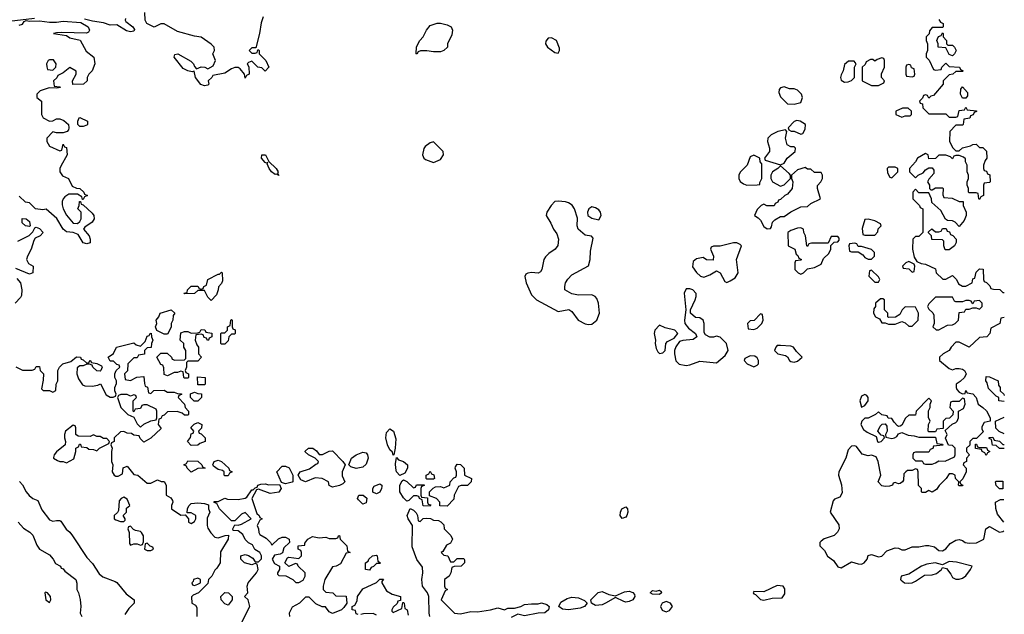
# Model space of a CAD drawing. Header units: inches. Extents: x 2380249 to 2585472, y 382747 to 546448.
# Tile 323 of 626: x 2561632 to 2567478, y 401064 to 404593. Entities that reach past the tile are written whole.
import ezdxf

# ---------------------------------------------------------------- set-up
doc = ezdxf.new("R2010")
doc.units = ezdxf.units.IN
doc.header["$MEASUREMENT"] = 0
doc.layers.add('C5460', color=7, linetype='Continuous')

msp = doc.modelspace()

# ---------------------------------------------------------------- linework, layer by layer
at = {"layer": 'C5460', "color": 4}
for points, elevation in [([(2563078, 404610), (2563065.4, 404574.6), (2563056, 404510), (2563034, 404426), (2563010, 404426), (2562994, 404410), (2563010, 404394), (2563030, 404394), (2563042, 404398), (2563046, 404414), (2563050, 404414), (2563054, 404410), (2563054, 404390), (2563094, 404350), (2563112, 404310), (2563090, 404288), (2563070, 404306), (2563046, 404310), (2563010, 404346), (2562990, 404338), (2562982, 404330), (2562992, 404312), (2562994, 404270), (2562978, 404262), (2562970, 404246), (2562966, 404270), (2562940.4, 404300.4), (2562930, 404308), (2562910, 404308.7), (2562890, 404302), (2562850, 404275.3), (2562778, 404262), (2562774, 404250), (2562752, 404230), (2562756, 404210), (2562750, 404204), (2562730, 404199.5), (2562707.6, 404207.6), (2562675.1, 404250), (2562668, 404288), (2562656, 404284), (2562630.5, 404289.5), (2562603.8, 404303.8), (2562549.4, 404370), (2562554, 404386), (2562570.5, 404390.5), (2562647.5, 404347.5), (2562664.7, 404330), (2562670, 404314), (2562682, 404302), (2562710, 404312), (2562731.6, 404311.6), (2562750, 404302), (2562780.4, 404319.6), (2562795.3, 404350), (2562778, 404390), (2562788, 404410), (2562786, 404430), (2562768.4, 404448.4), (2562710, 404489), (2562670, 404494), (2562570, 404522), (2562490, 404568), (2562470, 404568), (2562430, 404548.7), (2562410, 404558), (2562388, 404570), (2562378, 404590), (2562374.6, 404634.6)], 32), ([(2561719.8, 404600.2), (2561570, 404582.4)], 32), ([(2561630, 404559.3), (2561650, 404566.4), (2561659, 404581), (2561670, 404587.3), (2561690, 404583.8), (2561750, 404586.4), (2561810, 404578.4), (2561850, 404578.4), (2561890, 404584.9), (2561996.1, 404576.1), (2562039.1, 404550), (2562047.3, 404530), (2562040.7, 404519.3), (2562028, 404512), (2561883, 404517), (2561850, 404515.3), (2561834, 404510), (2561910, 404498), (2561930, 404484.7), (2561990.6, 404470.6), (2562026.8, 404406.8), (2562072, 404370), (2562078, 404330), (2562062, 404290), (2562042, 404270), (2562032, 404250), (2562032, 404230), (2562010.9, 404209.1), (2561947.3, 404207.3), (2561946, 404230), (2561968, 404270), (2561967.3, 404287.3), (2561930, 404308), (2561890, 404278), (2561858, 404262), (2561852.7, 404247.3), (2561834, 404230), (2561838, 404198), (2561870, 404194), (2561874, 404190), (2561850, 404186), (2561807.3, 404187.3), (2561754, 404170), (2561734, 404150), (2561734, 404130), (2561762, 404110), (2561762, 404030), (2561772, 404010), (2561810, 403991.3), (2561830, 403992), (2561850, 404004.7), (2561870, 404004.7), (2561895.3, 403995.3), (2561922, 403970), (2561924.7, 403950), (2561922, 403938), (2561914, 403930), (2561890, 403922), (2561850, 403922), (2561830, 403928), (2561794, 403890), (2561794, 403870), (2561810, 403842), (2561870, 403814), (2561882, 403818), (2561890, 403854), (2561898, 403838), (2561910, 403834), (2561914, 403790), (2561876.9, 403723.1), (2561871.3, 403710), (2561871.3, 403690), (2561886.8, 403666.8), (2561922, 403650), (2561944.7, 403604.7), (2561970, 403592), (2561990, 403591.3), (2562014, 403570), (2562018, 403558), (2562034, 403550), (2562018, 403542), (2562010, 403526), (2562006, 403526), (2562002, 403542), (2561976.4, 403556.4), (2561923.6, 403556.4), (2561899.6, 403540.4), (2561891.2, 403528.9), (2561885.4, 403514.6), (2561885.4, 403494.6), (2561890.8, 403470), (2561910, 403432), (2561950, 403384.7), (2561976.4, 403383.6), (2561990, 403394), (2561998, 403410), (2561998, 403450), (2561978, 403470), (2561986, 403490), (2561987.3, 403512.7), (2561994, 403514), (2561998, 403498), (2562010, 403494), (2562063.6, 403443.6), (2562072, 403430), (2562074, 403410), (2562062, 403390), (2562019.6, 403360.4), (2562012, 403350), (2562044.7, 403310), (2562051.3, 403290), (2562051, 403269), (2562030, 403262), (2562010, 403268.7), (2561978.6, 403318.6), (2561950, 403329.2), (2561910, 403334), (2561890, 403349), (2561852.9, 403412.9), (2561790, 403468), (2561770, 403464), (2561726, 403470), (2561690, 403506), (2561666, 403510), (2561630, 403546)], 32), ([(2562261, 404599), (2562258, 404590), (2562262.8, 404582.8), (2562304.7, 404550), (2562314, 404534), (2562310, 404525.2), (2562290, 404520.9), (2562266.2, 404526.2), (2562210, 404562.7), (2562170, 404559.6), (2562130, 404573.6), (2562063.8, 404583.8), (2562016.6, 404596.6)], 32), ([(2567090, 404594), (2567098, 404578), (2567114, 404570), (2567114, 404550), (2567110, 404546), (2567050, 404546), (2567032.7, 404527.3), (2567031.6, 404508.4), (2567014, 404490), (2567014, 404470), (2567022, 404450), (2567022, 404410), (2567014, 404390), (2567014, 404370), (2567031.6, 404351.6), (2567058, 404298), (2567070, 404294), (2567102, 404298), (2567106, 404310), (2567130, 404334), (2567150, 404314), (2567211.6, 404311.6), (2567218, 404298), (2567234, 404290), (2567230, 404286), (2567190, 404286), (2567171.6, 404268.4), (2567150, 404266), (2567114, 404230), (2567114, 404210), (2567056.9, 404143.1), (2567042, 404138), (2567030, 404126), (2567022, 404142), (2567010, 404146), (2566998, 404142), (2566992.7, 404127.3), (2566974, 404110), (2566978, 404098), (2566992.7, 404092.7), (2566994, 404070), (2567030, 404034), (2567130, 404034), (2567150, 404014), (2567190, 404014), (2567202, 404018), (2567210, 404054), (2567242, 404058), (2567250, 404074), (2567258, 404058), (2567312.7, 404052.7), (2567312.7, 404047.3), (2567298, 404042), (2567292.7, 404027.3), (2567278, 404022), (2567272.7, 404007.3), (2567238, 404002), (2567234, 403970), (2567230, 403966), (2567190, 403966), (2567154, 403930), (2567152, 403870), (2567171.6, 403831.6), (2567190, 403814), (2567210, 403814), (2567230, 403832), (2567276.4, 403843.6), (2567290, 403852), (2567310, 403854), (2567330, 403834), (2567350, 403834), (2567372.7, 403812.7), (2567374, 403770), (2567363.6, 403756.4), (2567354, 403730), (2567354, 403710), (2567358, 403698), (2567372.7, 403692.7), (2567378, 403678), (2567392.7, 403672.7), (2567394, 403630), (2567390, 403626), (2567358, 403622), (2567354, 403610), (2567354, 403550), (2567338, 403542), (2567330, 403526), (2567326, 403530), (2567322, 403562), (2567310, 403566), (2567270, 403566), (2567266, 403570), (2567266, 403590), (2567258, 403610), (2567258, 403630), (2567266, 403650), (2567266, 403670), (2567258, 403690), (2567258, 403730), (2567248, 403750), (2567247.3, 403767.3), (2567236.4, 403776.4), (2567210, 403786), (2567190, 403786), (2567178, 403782), (2567170, 403766), (2567158, 403778), (2567130, 403788), (2567090, 403788), (2567070, 403768), (2567030, 403766), (2567026, 403790), (2567010, 403798), (2566962, 403770), (2566951.2, 403748.9), (2566914, 403710), (2566914, 403690), (2566950, 403654), (2566966, 403670), (2566995.3, 403684.7), (2567010, 403702), (2567030, 403714), (2567050, 403714), (2567059.6, 403699.6), (2567059.6, 403680.4), (2567030, 403646), (2567022, 403630), (2567034, 403610), (2567034, 403590), (2567042, 403582), (2567050, 403582), (2567070, 403594), (2567110, 403594), (2567114, 403590), (2567112.7, 403552.7), (2567118, 403538), (2567167.3, 403532.7), (2567210, 403514), (2567232.7, 403512.7), (2567234, 403490), (2567252, 403450), (2567252, 403430), (2567239.8, 403400.2), (2567210, 403366), (2567186, 403390), (2567170, 403398), (2567140.4, 403400.4), (2567128.4, 403408.4), (2567100.4, 403460.4), (2567047.3, 403507.3), (2567046, 403530), (2567030, 403566), (2566970, 403566), (2566950, 403586), (2566934, 403570), (2566934, 403530), (2566974, 403490), (2566978, 403478), (2566994, 403470), (2566994, 403330), (2566970, 403306), (2566950, 403306), (2566934, 403290), (2566932, 403230), (2566943.6, 403183.6), (2566958, 403158), (2566984.7, 403144.7), (2567010, 403142), (2567070, 403114), (2567074, 403090), (2567112.7, 403052.7), (2567130, 403052), (2567170, 403074), (2567194, 403050), (2567205.4, 403025.4), (2567230, 403012), (2567250, 403012), (2567286, 403030), (2567290, 403054), (2567302, 403058), (2567310, 403094), (2567330, 403114), (2567352.7, 403112.7), (2567354, 403050), (2567358, 403038), (2567372.7, 403032.7), (2567392.7, 403012.7), (2567398, 402998), (2567412.7, 402992.7), (2567451.6, 402991.6), (2567470, 402974), (2567477.8, 402973.5)], 36), ([(2561622, 403278), (2561688.4, 403311.6), (2561710, 403334), (2561722, 403358), (2561730, 403362), (2561750, 403354), (2561771.2, 403328.9), (2561754, 403310), (2561724.7, 403295.3), (2561716.9, 403283.1), (2561701, 403230), (2561678, 403190), (2561672, 403170), (2561685.4, 403145.4), (2561712, 403130), (2561710.7, 403089.3), (2561690, 403082), (2561610, 403115.3)], 32), ([(2561616, 403056), (2561638, 403030), (2561644.7, 402990), (2561643.6, 402956.4), (2561636.9, 402943.1), (2561604.7, 402910)], 32), ([(2567477.5, 402824.4), (2567458, 402822), (2567452, 402790), (2567398, 402762), (2567392, 402730), (2567374, 402710), (2567330, 402706), (2567270, 402648.7), (2567210, 402678), (2567190, 402678), (2567162, 402650), (2567151.2, 402628.9), (2567114, 402610), (2567094, 402590), (2567094, 402570), (2567150, 402522), (2567170, 402514), (2567190, 402522), (2567210, 402522), (2567230, 402518), (2567242, 402510), (2567251.3, 402490), (2567242, 402470), (2567215.3, 402444.7), (2567192, 402430), (2567191.3, 402410), (2567196.9, 402396.9), (2567210, 402382), (2567230, 402372), (2567246, 402374), (2567250, 402392), (2567258, 402378), (2567290, 402372), (2567310.7, 402350.7), (2567322, 402310), (2567351.2, 402291.1), (2567371.2, 402271.1), (2567394, 402230), (2567394, 402210), (2567358, 402202), (2567343.6, 402176.4), (2567343.6, 402163.6), (2567352.7, 402147.3), (2567312.7, 402107.3), (2567290, 402106), (2567274, 402090), (2567272.7, 402067.3), (2567254, 402050), (2567254, 402030), (2567272, 402010), (2567254, 401990), (2567254, 401970), (2567238, 401962), (2567234, 401950), (2567251.6, 401931.6), (2567252, 401910), (2567231.6, 401868.4), (2567214, 401850), (2567218, 401838), (2567232, 401830), (2567230, 401826), (2567210, 401826), (2567206, 401830), (2567208, 401850), (2567188, 401870), (2567186, 401890), (2567170, 401898), (2567150, 401898), (2567132, 401870), (2567091.6, 401828.4), (2567075.3, 401804.7), (2567050, 401788.7), (2567030, 401798), (2567010, 401786), (2566990, 401786), (2566986, 401790), (2566986, 401810), (2566968.8, 401828.9), (2566966, 401910), (2566962, 401922), (2566950, 401926), (2566930, 401918), (2566903.6, 401916.4), (2566894, 401910), (2566882, 401898), (2566879.6, 401860.4), (2566874, 401850), (2566859.6, 401840.4), (2566850, 401838), (2566830, 401846), (2566818, 401842), (2566814, 401830), (2566796.9, 401823.1), (2566770, 401821.2), (2566750, 401826), (2566728.7, 401850), (2566744, 401890), (2566729.2, 401970), (2566717.2, 401997.2), (2566690, 402008.7), (2566670, 402004), (2566633.6, 402013.6), (2566600.4, 402060.4), (2566590, 402064), (2566570, 402060.9), (2566550, 402039), (2566536.3, 401990), (2566495.5, 401910), (2566493.4, 401890), (2566512.1, 401832.1), (2566515.6, 401784.4), (2566502, 401758), (2566470, 401746), (2566462.3, 401737.7), (2566444.9, 401670), (2566494.9, 401594.9), (2566497.3, 401570), (2566488.2, 401551.8), (2566468.3, 401531.7), (2566408.8, 401511.1), (2566390, 401498), (2566383, 401490), (2566383, 401470), (2566410, 401442.8), (2566427.8, 401407.8), (2566463.6, 401383.6), (2566490, 401345.3), (2566510, 401338.5), (2566570, 401375.2), (2566610, 401362.8), (2566630, 401361.3), (2566646, 401370), (2566663.7, 401390), (2566670, 401412), (2566690, 401418), (2566730, 401405.5), (2566750, 401407.7), (2566780.5, 401439.5), (2566830, 401458.8), (2566850, 401456), (2566870, 401446.8), (2566890, 401446), (2566930, 401463), (2566970, 401463), (2567010, 401472.7), (2567030, 401472.7), (2567063.4, 401463.4), (2567090, 401442.8), (2567110, 401441), (2567130, 401451.3), (2567156.6, 401483.4), (2567190, 401504), (2567210, 401506.8), (2567230, 401501), (2567244.7, 401490), (2567270, 401485.5), (2567311.9, 401488.1), (2567355.3, 401510), (2567368, 401570), (2567390, 401584.7), (2567450, 401552), (2567470, 401554), (2567475.3, 401559.3)], 36), ([(2561610, 402532), (2561650, 402512), (2561707.3, 402512.7), (2561722, 402518), (2561730, 402534), (2561750, 402534), (2561754, 402510), (2561774, 402490), (2561772.7, 402452.7), (2561762, 402402), (2561772.7, 402392.7), (2561810, 402392), (2561830, 402382), (2561847.3, 402392.7), (2561848, 402430), (2561858, 402450), (2561858, 402510), (2561868.8, 402531.1), (2561888, 402550), (2561936.4, 402563.6), (2561970, 402591.3), (2561994, 402590), (2561998, 402578), (2562010, 402574), (2562030, 402554), (2562042, 402558), (2562050, 402571.3), (2562058, 402558), (2562090, 402552), (2562118, 402538), (2562122, 402530), (2562114, 402510), (2562110, 402506), (2562090, 402508), (2562066, 402530), (2562062, 402542), (2562047.3, 402547.3), (2562030, 402548), (2562010, 402538), (2561990, 402538), (2561972.7, 402527.3), (2561971.3, 402490), (2561981, 402461), (2562005.4, 402425.4), (2562019.6, 402419.6), (2562063.1, 402416.9), (2562096.4, 402423.6), (2562111.6, 402431.6), (2562145.4, 402365.4), (2562170, 402352), (2562187.3, 402352.7), (2562202, 402358), (2562206, 402370), (2562198, 402390), (2562198, 402410), (2562207.3, 402432.7), (2562208, 402450), (2562198, 402470), (2562198, 402490), (2562206, 402510), (2562226, 402530), (2562222, 402542), (2562210, 402546), (2562190, 402566), (2562170, 402566), (2562158, 402590), (2562188.4, 402611.6), (2562208, 402650), (2562310, 402674), (2562323.6, 402663.6), (2562350, 402654), (2562376.4, 402683.6), (2562390, 402714), (2562402, 402718), (2562406, 402730), (2562412.7, 402732.7), (2562414, 402710), (2562422, 402690), (2562414, 402670), (2562412.7, 402647.3), (2562390, 402646), (2562374, 402630), (2562372.7, 402607.3), (2562338, 402602), (2562330, 402586), (2562310, 402586), (2562274, 402550), (2562271.6, 402508.4), (2562254, 402490), (2562258, 402458), (2562290, 402452), (2562328.4, 402471.6), (2562370, 402474), (2562372.7, 402432.7), (2562378, 402418), (2562391.6, 402411.6), (2562398, 402378), (2562410, 402374), (2562428.4, 402391.6), (2562490, 402394), (2562510, 402382), (2562550, 402382), (2562570, 402374), (2562592.7, 402372.7), (2562592.7, 402367.3), (2562578, 402362), (2562574, 402350), (2562611.6, 402311.6), (2562614, 402290), (2562634, 402270), (2562634, 402250), (2562630, 402246), (2562610, 402246), (2562596.4, 402256.4), (2562567.3, 402267.3), (2562510, 402266), (2562490, 402246), (2562478, 402242), (2562470, 402226), (2562458, 402222), (2562454, 402190), (2562472.7, 402167.3), (2562411.2, 402108.9), (2562370, 402086), (2562347.3, 402107.3), (2562342, 402122), (2562310, 402126), (2562296.4, 402136.4), (2562270, 402138), (2562250, 402148), (2562230, 402146), (2562194, 402110), (2562194, 402090), (2562178, 402082), (2562174, 402070), (2562182, 402050), (2562178, 402030), (2562178, 401970), (2562184.7, 401950), (2562182, 401910), (2562194, 401890), (2562203.6, 401883.6), (2562216.4, 401883.6), (2562242, 401898), (2562247.3, 401932.7), (2562270, 401942), (2562310, 401894), (2562334, 401890), (2562390, 401842), (2562410, 401842), (2562450, 401862), (2562472.7, 401852.7), (2562490, 401852), (2562502, 401830), (2562502, 401770), (2562530, 401754), (2562539.6, 401739.6), (2562542, 401730), (2562534, 401710), (2562534, 401690), (2562590, 401652), (2562614, 401654), (2562634, 401630), (2562634, 401610), (2562650, 401602), (2562670, 401614), (2562678, 401630), (2562678, 401650), (2562650, 401666), (2562626, 401666), (2562628.4, 401691.6), (2562638, 401710), (2562650, 401722), (2562690, 401724.7), (2562730, 401722), (2562752.7, 401712.7), (2562754, 401690), (2562762, 401670), (2562745.4, 401634.6), (2562746, 401590), (2562750, 401574), (2562766.4, 401546.4), (2562790, 401522), (2562810, 401518), (2562852, 401532), (2562872.7, 401532.7), (2562870.7, 401509.3), (2562825.4, 401434.6), (2562822, 401370), (2562803.6, 401336.4), (2562790, 401326), (2562774, 401290), (2562754, 401270), (2562750, 401246), (2562694, 401190), (2562662, 401178), (2562652.7, 401167.3), (2562654, 401130), (2562676.9, 401116.9), (2562684.7, 401104.7), (2562684.7, 401050)], 32), ([(2567476.7, 402327.2), (2567446, 402330), (2567446, 402350), (2567430, 402358), (2567384.7, 402404.7), (2567376.4, 402436.4), (2567368, 402450), (2567370, 402474), (2567390, 402472), (2567442, 402450), (2567443.6, 402423.6), (2567454, 402410), (2567454, 402390), (2567474, 402370), (2567476.7, 402361.8)], 36), ([(2567476.4, 402134), (2567448, 402148), (2567428, 402168), (2567426, 402210), (2567476.5, 402234.5)], 36), ([(2567476.2, 402046.7), (2567450, 402048), (2567430, 402066), (2567407.3, 402067.3), (2567402, 402102), (2567387.3, 402107.3), (2567387.3, 402112.7), (2567410, 402114), (2567418, 402098), (2567450, 402092), (2567470, 402072), (2567476.3, 402071.9)], 36), ([(2561631.2, 401851.1), (2561650, 401832), (2561670.8, 401790), (2561687.9, 401767.9), (2561710, 401751), (2561739.1, 401739.1), (2561764.1, 401684.1), (2561810, 401624.7), (2561830, 401616), (2561850, 401621), (2561870, 401621), (2561876.3, 401616.3), (2561908.1, 401568.1), (2561930.4, 401550.4), (2561946.8, 401530), (2562030, 401401), (2562064.1, 401364.1), (2562104.1, 401304.1), (2562126, 401286), (2562199.1, 401259.1), (2562210, 401251.3), (2562265.2, 401185.2), (2562312, 401150), (2562311.3, 401130), (2562281.1, 401098.9), (2562256.8, 401063.2)], 28), ([(2562930, 400974), (2562999, 401110), (2562988.8, 401148.9), (2562966, 401170), (2562986, 401190), (2562982, 401230), (2562989, 401251), (2563038, 401310), (2563048, 401330), (2563042, 401362), (2563030, 401366), (2563010, 401358), (2562966, 401370), (2562946, 401390), (2562946, 401410), (2562970, 401418), (2562991.6, 401411.6), (2563016.9, 401396.9), (2563030, 401374), (2563050, 401374), (2563067.3, 401392.7), (2563068, 401410), (2563058, 401430), (2563028.7, 401448.7), (2563015.3, 401475.3), (2562990, 401488), (2562970, 401508), (2562957.2, 401537.2), (2562930, 401558), (2562900.4, 401560.4), (2562898, 401570), (2562910, 401594), (2562930, 401592), (2562950, 401598), (2563006, 401630), (2562970, 401668), (2562950, 401658), (2562910, 401618), (2562890, 401618), (2562818, 401690), (2562802, 401722), (2562787.3, 401727.3), (2562787.3, 401732.7), (2562810, 401734), (2562850, 401752), (2562866.8, 401746.8), (2562930, 401744.7), (2562970, 401752), (2562980.4, 401759.6), (2563010, 401802), (2563018, 401802), (2563030, 401814), (2563042, 401818), (2563046, 401830), (2563063.1, 401836.9), (2563090, 401838), (2563111.6, 401831.6), (2563174, 401834), (2563184.7, 401810), (2563170.8, 401789.2), (2563120.2, 401780.2), (2563050, 401806), (2563038, 401802), (2563011.3, 401750), (2563041, 401661), (2563054, 401650), (2563058, 401638), (2563072, 401630), (2563058, 401622), (2563042, 401590), (2563051, 401571), (2563051.3, 401550), (2563058, 401538), (2563096, 401516), (2563122, 401490), (2563130, 401474), (2563168.8, 401511.1), (2563190, 401522), (2563210, 401522), (2563232, 401510), (2563234, 401490), (2563201, 401459), (2563192, 401428), (2563179.6, 401420.4), (2563144.7, 401415.3), (2563132, 401390), (2563144.7, 401364.7), (2563174, 401350), (2563174, 401330), (2563162, 401310), (2563162, 401302), (2563170, 401294), (2563211.6, 401291.6), (2563254, 401270), (2563272.7, 401252.7), (2563290, 401252), (2563314.6, 401265.4), (2563328, 401290), (2563328, 401310), (2563286, 401350), (2563282, 401362), (2563270, 401366), (2563230, 401348), (2563206, 401370), (2563222, 401398), (2563230, 401402), (2563290, 401394), (2563306, 401410), (2563306, 401430), (2563302, 401442), (2563286, 401450), (2563286, 401470), (2563326, 401474), (2563326, 401486), (2563342, 401510), (2563370, 401526), (2563410, 401518), (2563450, 401522), (2563470, 401514), (2563510, 401514), (2563522, 401518), (2563526, 401530), (2563531.2, 401531.1), (2563534, 401510), (2563574, 401470), (2563578, 401438), (2563594, 401430), (2563570, 401426), (2563536.9, 401363.1), (2563511.6, 401348.4), (2563490, 401346), (2563444.7, 401270), (2563434, 401230), (2563434, 401210), (2563450, 401194), (2563491.6, 401191.6), (2563510, 401174), (2563571.3, 401171.3), (2563574, 401130), (2563556.9, 401103.1), (2563542, 401090), (2563490, 401069), (2563470, 401078), (2563448, 401108), (2563428.7, 401108.7), (2563390, 401126), (2563350, 401166), (2563330, 401166), (2563294, 401130), (2563250, 401106), (2563232, 401070), (2563234, 401050)], 32), ([(2567475.3, 401610), (2567437.2, 401657.2), (2567428.4, 401691.6), (2567426, 401730), (2567455.3, 401744.7), (2567475.6, 401744.1)], 36), ([(2564067.8, 401050), (2564063.6, 401070), (2564061.2, 401170), (2564054, 401190), (2564023.6, 401230), (2564019.6, 401270), (2564026.6, 401310), (2564023.7, 401343.7), (2563989.5, 401389.5), (2563963, 401463), (2563965.2, 401590), (2563938, 401630), (2563932.7, 401650), (2563950, 401692), (2563970, 401682), (2563986, 401666), (2563994, 401650), (2563998, 401618), (2564010, 401614), (2564028, 401632), (2564050, 401634), (2564071.6, 401631.6), (2564090, 401622), (2564119.6, 401619.6), (2564132.7, 401612.7), (2564150, 401594), (2564152, 401570), (2564191.2, 401531.1), (2564202, 401510), (2564190, 401486), (2564165.4, 401474.6), (2564143.6, 401436.4), (2564134, 401430), (2564150, 401414), (2564174, 401410), (2564190, 401374), (2564210, 401374), (2564230, 401394), (2564270, 401394), (2564272.7, 401387.3), (2564274, 401370), (2564254, 401350), (2564212.7, 401347.3), (2564198, 401342), (2564192, 401310), (2564182, 401290), (2564154, 401270), (2564154, 401230), (2564158, 401218), (2564172, 401210), (2564158, 401202), (2564134, 401150), (2564214, 401070), (2564250, 401066.8), (2564310, 401081), (2564350, 401077.3), (2564428, 401090), (2564470, 401102), (2564510, 401090.8), (2564530, 401100.5), (2564570, 401099.1), (2564608, 401110), (2564630, 401121.6), (2564670, 401126.4), (2564710, 401126), (2564730, 401130.7), (2564761.7, 401121.7), (2564776.3, 401110), (2564770.8, 401090), (2564750, 401072.3), (2564709.6, 401069.6), (2564630, 401054.7), (2564590, 401063.7), (2564550, 401044.2)], 32), ([(2561624, 401610), (2561655.1, 401575.1), (2561691.9, 401551.8), (2561710, 401534), (2561734.2, 401474.2), (2561750, 401450.8), (2561810, 401416), (2561831.3, 401390), (2561844.7, 401364.7), (2561874, 401350), (2561878, 401338), (2561890, 401334), (2561899.6, 401319.6), (2561964.7, 401270), (2561971.2, 401248.9), (2561971.3, 401210), (2561982, 401190), (2561990.9, 401150.9), (2561996, 401110), (2561992, 401070), (2562002, 401050)], 24), ([(2563642, 401062), (2563630, 401066), (2563626, 401086), (2563606, 401090), (2563606, 401110), (2563622, 401118), (2563636.4, 401143.6), (2563638, 401170), (2563670, 401214), (2563750, 401252), (2563770, 401272), (2563792.7, 401272.7), (2563782, 401258), (2563782, 401250), (2563810, 401202), (2563843.6, 401183.6), (2563894, 401170), (2563894, 401146), (2563878, 401142), (2563872.7, 401127.3), (2563850, 401106), (2563842, 401090), (2563842, 401082), (2563850, 401074), (2563902, 401098), (2563906, 401134), (2563910, 401134), (2563914, 401130), (2563918, 401098), (2563932, 401090), (2563938, 401058)], 32), ([(2563750, 401058), (2563730, 401068), (2563672.7, 401067.3), (2563658, 401062)], 32)]:
    msp.add_lwpolyline(points, dxfattribs=dict(at, elevation=elevation))
for points, elevation in [([(2564090, 404402), (2564050, 404408.7), (2564012.7, 404407.3), (2563998, 404402), (2563990, 404388), (2563986, 404390), (2563988.4, 404431.6), (2564008, 404470), (2564028, 404490), (2564048, 404530), (2564070, 404558), (2564110, 404571.3), (2564130, 404571.3), (2564170, 404562), (2564194, 404550), (2564202, 404530), (2564196.9, 404503.1), (2564172, 404450), (2564172, 404430), (2564151, 404409), (2564130, 404402)], 32), ([(2567142, 404442), (2567170, 404442), (2567182, 404430), (2567192, 404410), (2567182, 404390), (2567170, 404378), (2567150, 404386), (2567130, 404426), (2567086, 404430), (2567086, 404450), (2567078, 404470), (2567080.4, 404479.6), (2567087.3, 404492.7), (2567102, 404498), (2567110, 404514), (2567114, 404510), (2567114, 404490), (2567134, 404470), (2567134, 404450)], 36), ([(2564790, 404485.2), (2564770, 404484), (2564755.3, 404464.7), (2564754.8, 404450), (2564766.8, 404430), (2564810, 404398), (2564830, 404394), (2564838, 404410), (2564836.4, 404423.6), (2564819, 404470)], 36), ([(2561834, 404354), (2561810, 404354), (2561802, 404350), (2561792, 404330), (2561792.7, 404312.7), (2561798, 404298), (2561830, 404294), (2561846, 404310), (2561848, 404330)], 32), ([(2566587.3, 404347.3), (2566552.7, 404347.3), (2566530, 404326), (2566522, 404290), (2566510, 404266), (2566506, 404250), (2566510, 404234), (2566530, 404222), (2566550, 404224.7), (2566570, 404232), (2566588, 404250), (2566588, 404310), (2566598, 404330)], 36), ([(2566750, 404366), (2566723.6, 404356.4), (2566710, 404346), (2566696.4, 404356.4), (2566683.6, 404356.4), (2566658, 404342), (2566652.7, 404327.3), (2566634, 404310), (2566634, 404230), (2566690, 404202), (2566730, 404202), (2566762, 404218), (2566766, 404230), (2566748, 404250), (2566748.4, 404271.6), (2566766, 404310), (2566766, 404350), (2566762, 404362)], 36), ([(2566910, 404326), (2566898, 404322), (2566894, 404310), (2566894, 404270), (2566898, 404258), (2566930, 404254), (2566942, 404258), (2566946, 404270), (2566942, 404302), (2566927.3, 404307.3), (2566922, 404322)], 36), ([(2566170, 404194), (2566150, 404188), (2566142, 404178), (2566139.6, 404159.6), (2566150, 404134), (2566190, 404094), (2566230, 404091.3), (2566270, 404102), (2566279, 404130), (2566274, 404150), (2566250, 404175.3), (2566230, 404182), (2566203.1, 404183.1)], 36), ([(2567230, 404126), (2567218, 404150), (2567220.4, 404179.6), (2567230, 404194), (2567259.6, 404159.6), (2567259.6, 404140.4), (2567250, 404126)], 36), ([(2566907.3, 404067.3), (2566872.7, 404067.3), (2566834, 404050), (2566834, 404030), (2566870, 404014), (2566890, 404022), (2566910, 404022), (2566918, 404022), (2566926, 404030), (2566926, 404050)], 36), ([(2561990, 403958), (2561978, 403970), (2561978, 403990), (2561986, 404010), (2561990, 404012), (2562034, 403990), (2562034, 403970), (2562030, 403966), (2562010, 403958)], 32), ([(2566246.4, 403993.6), (2566230, 403988), (2566194, 403950), (2566198, 403938), (2566212, 403932), (2566231.2, 403931.1), (2566270, 403914), (2566282, 403918), (2566296.4, 403943.6), (2566298, 403970), (2566266, 403990)], 36), ([(2566178, 403938), (2566134, 403930), (2566094, 403910), (2566074, 403890), (2566072, 403870), (2566084.7, 403830), (2566084.7, 403810), (2566054, 403770), (2566058, 403758), (2566150, 403732), (2566170, 403742), (2566189.2, 403770.8), (2566235.3, 403810), (2566238, 403830), (2566230, 403838), (2566210, 403838), (2566188, 403850), (2566179, 403890), (2566186, 403930)], 36), ([(2564090, 403868), (2564070, 403862), (2564039.8, 403840.2), (2564030.9, 403829.1), (2564024.7, 403790), (2564031.2, 403771.1), (2564042, 403762), (2564090, 403744.7), (2564130, 403762), (2564148, 403790), (2564146, 403810)], 36), ([(2563170, 403668), (2563156.4, 403676.4), (2563150, 403674), (2563127.3, 403690), (2563113.2, 403710), (2563102, 403738), (2563106, 403746), (2563098, 403742), (2563090, 403745.2), (2563067.3, 403770), (2563069.6, 403790.4), (2563090.8, 403790), (2563110.7, 403750.7), (2563154.8, 403710), (2563166, 403690), (2563163.6, 403683.6)], 32), ([(2565990, 403788), (2565970, 403778), (2565951.3, 403730), (2565910, 403688), (2565901, 403670), (2565901, 403650), (2565910, 403632), (2565930, 403618), (2565950, 403611.3), (2566010, 403612), (2566026, 403614), (2566026, 403626), (2566038, 403650), (2566038, 403738), (2566028, 403750), (2566026, 403770)], 36), ([(2566295.3, 403715.3), (2566250, 403702), (2566214, 403670), (2566214, 403650), (2566222, 403630), (2566218, 403590), (2566190, 403558), (2566174, 403550), (2566150, 403526), (2566138, 403522), (2566134, 403510), (2566118, 403502), (2566111.6, 403488.4), (2566068.7, 403488.7), (2566050, 403498), (2566034, 403490), (2566010, 403466), (2565994, 403430), (2566016.9, 403416.9), (2566030, 403402), (2566050, 403364.7), (2566070, 403352), (2566090, 403354), (2566096.4, 403363.6), (2566102, 403390), (2566114.6, 403405.4), (2566150, 403424.7), (2566170, 403424.7), (2566210, 403452), (2566270, 403482), (2566310, 403484.7), (2566330, 403502), (2566386, 403530), (2566368, 403590), (2566368.4, 403608.4), (2566388, 403630), (2566398, 403650), (2566398, 403670), (2566390, 403686), (2566350, 403686), (2566330, 403706), (2566310, 403706)], 36), ([(2566150, 403726), (2566134, 403710), (2566102, 403690), (2566091.3, 403670), (2566091.3, 403650), (2566102, 403630), (2566150, 403604.7), (2566170, 403612), (2566208, 403650), (2566208, 403670), (2566200.4, 403680.4)], 36), ([(2566830, 403718), (2566790, 403718), (2566782, 403710), (2566783.6, 403683.6), (2566798, 403658), (2566810, 403654), (2566846, 403690), (2566846, 403710)], 36), ([(2564830, 403516), (2564810, 403512.7), (2564786.8, 403490), (2564762, 403450), (2564758, 403430), (2564785.4, 403385.4), (2564801, 403350), (2564822, 403322), (2564831, 403291), (2564827.1, 403252.9), (2564811.3, 403230), (2564774.4, 403205.6), (2564754.4, 403185.6), (2564744.7, 403170), (2564731.3, 403110), (2564723.6, 403096.4), (2564710, 403088.7), (2564670, 403092.7), (2564650, 403089.2), (2564638, 403082), (2564630.8, 403069.2), (2564639.1, 403030), (2564670, 402958.8), (2564700.7, 402930), (2564830, 402860.5), (2564893, 402873), (2564910, 402861), (2564948.7, 402808.7), (2564990, 402788.4), (2565010, 402783.8), (2565030, 402785.5), (2565059.3, 402810), (2565075.1, 402850), (2565069.4, 402910), (2565058.4, 402938.4), (2565049.5, 402949.5), (2565030, 402959.3), (2564950, 402957.2), (2564910, 402965.2), (2564869.5, 402989.5), (2564868.7, 403010), (2564873.2, 403030), (2564886.8, 403053.2), (2564910, 403078), (2565010, 403132), (2565019.3, 403170), (2565022, 403218), (2565036.4, 403296.4), (2565027.3, 403307.3), (2564990, 403314), (2564948, 403350), (2564942, 403370), (2564944.7, 403415.3), (2564926.6, 403470), (2564911.7, 403491.7), (2564890, 403506), (2564871.7, 403511.7)], 36), ([(2565030, 403481.2), (2565011.3, 403470), (2565002.8, 403450), (2565004.7, 403430), (2565030, 403414.8), (2565070, 403404.7), (2565084, 403430), (2565081.2, 403450), (2565070, 403464), (2565050, 403476)], 36), ([(2561690, 403366), (2561666, 403370), (2561647.3, 403387.3), (2561647.3, 403412.7), (2561671.6, 403411.6), (2561690, 403394), (2561694, 403370)], 32), ([(2566670, 403408), (2566650, 403406), (2566634, 403354), (2566638, 403318), (2566650, 403314), (2566710, 403314), (2566727.3, 403332.7), (2566728.4, 403351.6), (2566746, 403370), (2566742, 403382), (2566710, 403398)], 36), ([(2566270, 403358), (2566250, 403355.3), (2566210, 403342), (2566192, 403330), (2566194, 403250), (2566234, 403230), (2566242, 403202), (2566252.7, 403192.7), (2566258, 403178), (2566274, 403170), (2566270, 403166), (2566238, 403162), (2566234, 403150), (2566234, 403110), (2566254, 403090), (2566270, 403082), (2566286, 403090), (2566310, 403114), (2566350, 403121), (2566390, 403142), (2566404.7, 403175.3), (2566435.3, 403204.7), (2566448, 403230), (2566447.3, 403252.7), (2566467.3, 403272.7), (2566490, 403274), (2566496.4, 403283.6), (2566496.4, 403296.4), (2566490, 403306), (2566450, 403306), (2566432.7, 403267.3), (2566332.7, 403267.3), (2566318, 403262), (2566310, 403246), (2566306, 403250), (2566298, 403310), (2566288, 403330), (2566286, 403350)], 36), ([(2567150, 403226), (2567127.3, 403227.3), (2567118, 403250), (2567118, 403278), (2567110, 403286), (2567047.3, 403287.3), (2567046, 403310), (2567027.3, 403327.3), (2567027.3, 403332.7), (2567048, 403352), (2567070, 403334), (2567090, 403334), (2567102, 403338), (2567110, 403354), (2567132.7, 403352.7), (2567138, 403338), (2567152.7, 403332.7), (2567158, 403318), (2567172.7, 403312.7), (2567192, 403290), (2567192, 403270), (2567182, 403250)], 36), ([(2565870, 403268.7), (2565790, 403249), (2565752, 403248), (2565738, 403242), (2565734, 403230), (2565752, 403190), (2565750, 403166), (2565710, 403168), (2565690, 403182), (2565650, 403174), (2565630, 403158), (2565626, 403126), (2565650, 403092), (2565674, 403070), (2565694.6, 403065.4), (2565730, 403078), (2565770, 403102), (2565791.2, 403091.1), (2565819.6, 403039.6), (2565830, 403032), (2565850, 403042), (2565879, 403061), (2565898, 403090), (2565888.8, 403168.9), (2565918, 403250), (2565910, 403258), (2565890, 403268)], 36), ([(2566590, 403266), (2566558, 403262), (2566554, 403250), (2566558, 403218), (2566570, 403214), (2566610, 403214), (2566636.9, 403196.9), (2566650, 403182), (2566670, 403172), (2566690, 403172), (2566708, 403190), (2566708, 403210), (2566690, 403228), (2566630, 403246), (2566610, 403246), (2566602, 403262)], 36), ([(2566690, 403106), (2566678, 403102), (2566674, 403070), (2566710, 403034), (2566730, 403034), (2566738, 403050), (2566730, 403066)], 36), ([(2566910, 403158), (2566894, 403150), (2566874, 403130), (2566878, 403118), (2566910, 403114), (2566930, 403094), (2566942, 403098), (2566946, 403130), (2566942, 403142)], 36), ([(2562770, 402926), (2562750, 402946), (2562730, 402986), (2562690, 402986), (2562670, 402968), (2562610, 402966), (2562606, 402970), (2562626, 402974), (2562628, 402990), (2562650, 403011.3), (2562690, 403012), (2562698, 402998), (2562710, 402994), (2562722, 402998), (2562726, 403010), (2562742, 403018), (2562748.8, 403051.1), (2562810, 403082), (2562818, 403082), (2562830, 403094), (2562834, 403090), (2562836.9, 403043.1), (2562830, 403026), (2562812.7, 403007.3), (2562811.6, 402988.4), (2562799.8, 402960.2)], 32), ([(2565610, 402995.3), (2565590, 402995.3), (2565577.3, 402970), (2565587.7, 402870), (2565579.1, 402810), (2565580.7, 402790), (2565602.5, 402762.5), (2565644.7, 402730), (2565652, 402710), (2565630, 402695.3), (2565570, 402688.7), (2565550, 402682), (2565528.4, 402651.6), (2565520.5, 402630), (2565519.1, 402610), (2565527.9, 402567.9), (2565547.7, 402547.7), (2565590, 402540.7), (2565610, 402544), (2565670, 402566), (2565770, 402556), (2565820.4, 402599.6), (2565838, 402630), (2565828, 402670), (2565790, 402708), (2565770, 402715.3), (2565751, 402709), (2565728.8, 402708.9), (2565703.1, 402723.1), (2565695.3, 402735.3), (2565695.1, 402790), (2565689, 402810), (2565670, 402822.7), (2565644.5, 402824.5), (2565614, 402850), (2565614, 402870), (2565642, 402930), (2565648.7, 402950), (2565648.4, 402968.4), (2565628.8, 402988.9)], 36), ([(2566756.4, 402936.4), (2566743.6, 402936.4), (2566714, 402910), (2566714, 402890), (2566703.6, 402876.4), (2566702, 402850), (2566714, 402830), (2566736.9, 402816.9), (2566750, 402794), (2566770, 402794), (2566790, 402784.7), (2566830, 402784.7), (2566870, 402802), (2566890, 402794), (2566910, 402774), (2566930, 402774), (2566966, 402810), (2566968, 402850), (2566950, 402886), (2566890, 402888), (2566872, 402870), (2566858, 402842), (2566832, 402828), (2566790, 402826), (2566786, 402830), (2566786, 402850), (2566766, 402870), (2566766, 402930)], 36), ([(2567170, 402946), (2567070, 402946), (2567030, 402906), (2567022, 402890), (2567030, 402874), (2567052.7, 402852.7), (2567059.6, 402839.6), (2567062, 402790), (2567054, 402770), (2567072.7, 402752.7), (2567090, 402752), (2567110, 402764.7), (2567140.4, 402779.6), (2567170, 402782), (2567186, 402790), (2567206, 402810), (2567210, 402854), (2567242, 402858), (2567250, 402874), (2567270, 402874), (2567290, 402882), (2567310, 402882), (2567330, 402874), (2567346, 402890), (2567346, 402910), (2567330, 402926), (2567298, 402922), (2567290, 402906), (2567282, 402922), (2567270, 402926), (2567250, 402926), (2567230, 402918), (2567190, 402918), (2567182, 402922)], 36), ([(2562490, 402726), (2562447.3, 402747.3), (2562438, 402770), (2562446, 402790), (2562442, 402810), (2562458, 402830), (2562466, 402850), (2562531.3, 402871.3), (2562554, 402850), (2562543.6, 402836.4), (2562542, 402810), (2562532, 402790), (2562531.6, 402768.4), (2562510, 402726)], 32), ([(2562830, 402666), (2562826, 402670), (2562826, 402730), (2562830, 402734), (2562850, 402734), (2562866, 402750), (2562866, 402770), (2562882, 402778), (2562886, 402810), (2562890, 402814), (2562894, 402810), (2562894, 402770), (2562898, 402758), (2562911.6, 402751.6), (2562912, 402730), (2562910, 402726), (2562890, 402726), (2562874, 402710), (2562870, 402686), (2562850, 402666)], 32), ([(2566030, 402846), (2565992.7, 402807.3), (2565970, 402806), (2565954, 402790), (2565958, 402758), (2565990, 402754), (2566010, 402762), (2566038, 402790), (2566046, 402810), (2566042, 402842)], 36), ([(2562748, 402688), (2562742, 402702), (2562727.3, 402707.3), (2562722, 402722), (2562710, 402726), (2562678, 402722), (2562674, 402690), (2562683.6, 402663.6), (2562694, 402650), (2562694, 402610), (2562712, 402590), (2562690, 402566), (2562630, 402566), (2562622, 402558), (2562622, 402530), (2562614, 402510), (2562618, 402498), (2562634, 402490), (2562634, 402470), (2562630, 402466), (2562610, 402466), (2562606, 402470), (2562602, 402502), (2562590, 402506), (2562570, 402498), (2562550, 402498), (2562510, 402478), (2562490, 402486), (2562487.3, 402527.3), (2562482, 402542), (2562470, 402546), (2562446, 402590), (2562470, 402614), (2562507.3, 402612.7), (2562534, 402590), (2562538, 402578), (2562552.7, 402572.7), (2562610, 402574), (2562618, 402582), (2562618, 402630), (2562606, 402650), (2562606, 402670), (2562586, 402690), (2562590, 402734), (2562610, 402742), (2562630, 402742), (2562650, 402732), (2562690, 402734), (2562702, 402738), (2562710, 402754), (2562731.6, 402751.6), (2562738, 402738), (2562772.7, 402732.7), (2562774, 402710), (2562758, 402702), (2562754, 402690)], 32), ([(2565430, 402779), (2565402.8, 402750), (2565398.8, 402730), (2565407.3, 402690), (2565404.9, 402670), (2565410, 402642), (2565420.9, 402620.9), (2565430, 402610.8), (2565450, 402614.8), (2565465.2, 402630), (2565469.3, 402670), (2565478, 402682), (2565517.6, 402702.4), (2565539, 402730), (2565522, 402750), (2565464.2, 402764.2)], 36), ([(2566150, 402658), (2566130, 402658), (2566122, 402650), (2566114, 402630), (2566134, 402610), (2566178.8, 402598.8), (2566191.2, 402591.1), (2566202, 402570), (2566210, 402564.7), (2566230, 402561), (2566250, 402566.8), (2566278, 402590), (2566243.1, 402623.1), (2566226, 402650), (2566210, 402655.3)], 36), ([(2565970, 402598), (2565938, 402582), (2565934, 402570), (2565952, 402550), (2565990, 402532), (2566010, 402542), (2566018, 402550), (2566018, 402570), (2566010, 402586), (2565996.4, 402596.4)], 36), ([(2562690, 402426), (2562687.3, 402472.7), (2562734, 402470), (2562734, 402430), (2562730, 402426)], 32), ([(2562270, 402368), (2562232.7, 402367.3), (2562218, 402362), (2562214, 402350), (2562232, 402290), (2562274, 402250), (2562310, 402234), (2562330, 402194), (2562350, 402174), (2562368.4, 402191.6), (2562410, 402212), (2562442, 402218), (2562446, 402230), (2562446, 402270), (2562442, 402282), (2562390, 402306), (2562370, 402306), (2562358, 402302), (2562350, 402286), (2562318, 402282), (2562310, 402266), (2562306, 402270), (2562306, 402330), (2562326, 402350), (2562322, 402362), (2562310, 402366), (2562290, 402358)], 32), ([(2562668.4, 402328.4), (2562646, 402350), (2562647.3, 402372.7), (2562670, 402382), (2562690, 402374), (2562712, 402372), (2562712, 402350), (2562690, 402328.7)], 32), ([(2566650, 402368.7), (2566630, 402359), (2566620.7, 402330), (2566630, 402292), (2566650, 402302), (2566668.7, 402330), (2566668.7, 402350), (2566662, 402362)], 36), ([(2567230, 402346), (2567210, 402326), (2567170, 402326), (2567158, 402322), (2567154, 402290), (2567174, 402270), (2567172.7, 402247.3), (2567152.7, 402227.3), (2567130, 402226), (2567114, 402210), (2567114, 402166), (2567078, 402162), (2567070, 402146), (2567030, 402146), (2567026, 402150), (2567028, 402190), (2567038, 402210), (2567028.4, 402231.6), (2567028, 402272), (2567038, 402290), (2567038, 402310), (2567046, 402330), (2567030, 402346), (2566954, 402270), (2566950, 402246), (2566910, 402246), (2566891.6, 402228.4), (2566870, 402186), (2566859.6, 402180.4), (2566850, 402178), (2566843.1, 402183.1), (2566823.1, 402203.1), (2566810, 402226), (2566787.3, 402227.3), (2566782, 402242), (2566750, 402248), (2566730, 402266), (2566714, 402250), (2566670, 402228), (2566650, 402228), (2566632, 402210), (2566626, 402190), (2566641, 402161), (2566663.6, 402143.6), (2566718, 402118), (2566724.7, 402090), (2566730, 402084.7), (2566746, 402090), (2566766, 402110), (2566762, 402122), (2566747.3, 402127.3), (2566726, 402150), (2566740.2, 402179.8), (2566752.7, 402192.7), (2566770, 402194), (2566779.6, 402179.6), (2566782, 402150), (2566772, 402130), (2566774, 402114), (2566810, 402106), (2566826, 402110), (2566840.4, 402119.6), (2566850, 402134), (2566870, 402142), (2566906.4, 402126.4), (2566943.6, 402123.6), (2566970, 402114), (2567070, 402114), (2567078, 402078), (2567110, 402074), (2567112.7, 402067.3), (2567058, 402062), (2567052.7, 402047.3), (2567038, 402042), (2567030, 402026), (2566950, 402026), (2566938, 402022), (2566934, 402010), (2566934, 401990), (2566950, 401974), (2566990, 401974), (2566998, 401958), (2567010, 401954), (2567050, 401954), (2567070, 401962), (2567090, 401974), (2567127.3, 401972.7), (2567182, 401998), (2567186, 402010), (2567186, 402050), (2567170, 402066), (2567147.3, 402067.3), (2567128, 402108), (2567138, 402130), (2567126, 402154), (2567167.3, 402192.7), (2567190, 402202), (2567198, 402210), (2567206, 402230), (2567206, 402270), (2567234.6, 402285.4), (2567246, 402310), (2567242, 402342)], 36), ([(2561950, 402186), (2561904.7, 402150), (2561898, 402130), (2561898, 402110), (2561904.7, 402090), (2561902, 402070), (2561850, 402028), (2561838, 402010), (2561834, 401994), (2561834, 401990), (2561856.9, 401976.9), (2561870, 401971.3), (2561891.2, 401971.1), (2561910, 401962), (2561953.6, 401986.4), (2561966, 402030), (2561966, 402050), (2561982, 402058), (2561987.3, 402072.7), (2561992.7, 402072.7), (2561998, 402058), (2562030, 402054), (2562043.6, 402043.6), (2562070, 402042), (2562090, 402034), (2562106, 402050), (2562162, 402078), (2562166, 402090), (2562150, 402106), (2562130, 402106), (2562110, 402118), (2562090, 402118), (2562070, 402128), (2562050, 402118), (2561980.4, 402120.4), (2561966, 402130), (2561966, 402170), (2561962, 402182)], 32), ([(2562650, 402066), (2562628.7, 402090), (2562647.3, 402112.7), (2562650, 402134), (2562662, 402138), (2562666, 402150), (2562648.4, 402171.6), (2562667.3, 402192.7), (2562690, 402202), (2562714, 402190), (2562711.6, 402168.4), (2562694, 402150), (2562698, 402138), (2562710, 402134), (2562734, 402110), (2562734, 402090), (2562702, 402078), (2562690, 402068)], 32), ([(2563850, 402008), (2563845.2, 402025.2), (2563830, 402039), (2563815.1, 402070), (2563806.3, 402110), (2563810, 402142), (2563830, 402164.7), (2563850.7, 402150.7), (2563864.9, 402104.9), (2563862, 402050), (2563854, 402010)], 32), ([(2563410, 402012), (2563430, 402012), (2563470, 402032), (2563490, 402034), (2563551.2, 401971.1), (2563564.7, 401950), (2563547.3, 401910), (2563546, 401886), (2563562, 401850), (2563550, 401838), (2563530, 401828.7), (2563490, 401818), (2563468.7, 401828.7), (2563466, 401850), (2563428.8, 401868.9), (2563386.4, 401873.6), (2563330, 401849), (2563301.2, 401861.2), (2563286, 401890), (2563298, 401910), (2563353.6, 401926.4), (2563390, 401954), (2563402, 401958), (2563406, 401970), (2563386, 401990), (2563346, 402010), (2563327.3, 402027.3), (2563327.3, 402032.7), (2563346, 402050), (2563372, 402050), (2563394, 402034)], 32), ([(2567370, 402006), (2567362, 402022), (2567346, 402030), (2567342, 402042), (2567307.3, 402047.3), (2567307.3, 402072.7), (2567312.7, 402072.7), (2567318, 402058), (2567330, 402054), (2567372.7, 402052.7), (2567378, 402038), (2567392, 402030), (2567378, 402022)], 36), ([(2563630, 401929.2), (2563599, 401939), (2563586, 401950), (2563602, 401990), (2563629, 402011), (2563670, 402026), (2563690, 402022), (2563698, 402010), (2563700.7, 401990), (2563690, 401955.3), (2563670, 401937.2)], 32), ([(2563890, 401888), (2563869.7, 401909.7), (2563864.5, 401930), (2563862.5, 401957.5), (2563870, 401994), (2563881, 401981), (2563910.9, 401970.9), (2563934, 401950), (2563934, 401930), (2563918.8, 401901.2)], 32), ([(2562650, 401908), (2562626, 401930), (2562622, 401942), (2562606, 401950), (2562622, 401958), (2562630, 401974), (2562690, 401972), (2562714, 401950), (2562718, 401938), (2562734, 401930), (2562690, 401928)], 32), ([(2562850, 401886), (2562846, 401890), (2562846, 401910), (2562836.4, 401916.4), (2562810, 401922), (2562782, 401942), (2562778, 401950), (2562786, 401970), (2562810, 401978), (2562830, 401971.3), (2562874, 401930), (2562878, 401918), (2562894, 401910), (2562878, 401902), (2562870, 401886)], 32), ([(2563210, 401838), (2563186, 401846), (2563158, 401910), (2563190, 401942), (2563210, 401942), (2563232.7, 401932.7), (2563254, 401890), (2563254, 401850), (2563250, 401848)], 32), ([(2564170, 401706), (2564127.3, 401707.3), (2564126, 401730), (2564106, 401750), (2564066, 401766), (2564066, 401790), (2564087.3, 401812.7), (2564100.4, 401819.6), (2564130, 401822), (2564150, 401814), (2564186, 401830), (2564188, 401850), (2564210, 401874), (2564222, 401878), (2564226, 401890), (2564226, 401910), (2564218, 401930), (2564220.4, 401939.6), (2564230, 401954), (2564250, 401952), (2564272, 401930), (2564274, 401890), (2564314, 401870), (2564312, 401850), (2564290, 401828), (2564252.7, 401827.3), (2564238, 401822), (2564212, 401770), (2564210, 401746)], 32), ([(2564050, 401866), (2564046, 401870), (2564046, 401890), (2564062, 401898), (2564070, 401914), (2564078, 401898), (2564091.6, 401891.6), (2564094, 401870), (2564090, 401866)], 32), ([(2563750, 401778), (2563728, 401788), (2563728, 401810), (2563736.4, 401823.6), (2563770, 401838), (2563782, 401830), (2563782, 401822), (2563781, 401810), (2563770, 401788)], 32), ([(2563970, 401814), (2563982, 401818), (2563988.4, 401831.6), (2564032.7, 401832.7), (2564032.7, 401827.3), (2564018, 401822), (2564014, 401810), (2564014, 401770), (2564018, 401758), (2564054, 401754), (2564054, 401730), (2564058, 401718), (2564072.7, 401712.7), (2564070, 401706), (2564027.3, 401707.3), (2564022, 401742), (2564006, 401750), (2564002, 401762), (2563990, 401766), (2563970, 401766), (2563942, 401738), (2563930, 401735.3), (2563910, 401754), (2563889.5, 401790), (2563889.4, 401830), (2563904, 401856), (2563910, 401862), (2563930, 401852)], 32), ([(2567450, 401808), (2567428.8, 401828.9), (2567426, 401850), (2567430, 401854), (2567470, 401854), (2567470, 401808)], 36), ([(2562250, 401758), (2562234, 401750), (2562223.6, 401736.4), (2562219.6, 401680.4), (2562212.7, 401667.3), (2562194, 401650), (2562194, 401630), (2562203.6, 401623.6), (2562230, 401614), (2562250, 401614), (2562258, 401622), (2562258, 401630), (2562246, 401650), (2562266, 401670), (2562267.3, 401692.7), (2562286, 401710), (2562270, 401746)], 32), ([(2563670, 401718), (2563643.1, 401743.1), (2563638, 401750), (2563646, 401770), (2563671.2, 401771.1), (2563692.7, 401752.7), (2563690, 401726)], 32), ([(2565210, 401632.7), (2565197, 401650), (2565198.4, 401670), (2565207, 401690), (2565230, 401700.4), (2565240.4, 401690), (2565242, 401670), (2565237.6, 401650), (2565230, 401639.5)], 32), ([(2562290, 401586), (2562278, 401582), (2562274, 401570), (2562282, 401550), (2562283.6, 401483.6), (2562290, 401474), (2562310, 401482), (2562330, 401482), (2562350, 401474), (2562362, 401478), (2562367.3, 401492.7), (2562368, 401530), (2562355.3, 401550), (2562350, 401555.3), (2562320.4, 401560.4), (2562307.3, 401567.3)], 32), ([(2562390, 401486), (2562378, 401482), (2562374, 401450), (2562390, 401442), (2562410, 401442), (2562426, 401450), (2562422, 401462), (2562407.3, 401467.3)], 32), ([(2563710, 401326), (2563686, 401330), (2563686, 401370), (2563702, 401378), (2563706, 401390), (2563726, 401410), (2563750, 401414), (2563754, 401410), (2563758, 401378), (2563774, 401370), (2563770, 401366), (2563750, 401366), (2563732.7, 401347.3), (2563718, 401342)], 32), ([(2567150, 401376.2), (2567110, 401358), (2567068.1, 401368.1), (2567018.7, 401361.3), (2566986, 401350), (2566910, 401301.2), (2566864.7, 401290), (2566861, 401270), (2566865.2, 401265.2), (2566884.7, 401250), (2566910, 401247.7), (2566930, 401251), (2566950, 401260.7), (2567003.6, 401296.4), (2567050, 401297.6), (2567075.2, 401304.8), (2567105.2, 401330), (2567110, 401342), (2567134.4, 401334.4), (2567161, 401301), (2567170, 401282), (2567190, 401272), (2567210, 401271.3), (2567230, 401278), (2567250, 401292), (2567278, 401330), (2567286, 401350), (2567193.1, 401373.1)], 36), ([(2562690, 401278), (2562664.7, 401270), (2562662, 401258), (2562654, 401250), (2562658, 401238), (2562670, 401234), (2562690, 401242), (2562706, 401250), (2562706, 401270)], 32), ([(2566130, 401234.3), (2566050, 401197.2), (2565990, 401198), (2565986.8, 401190), (2565990, 401186), (2566001, 401181), (2566030, 401152), (2566050, 401146.8), (2566100.2, 401159.8), (2566159, 401161), (2566175.1, 401184.9), (2566175.3, 401215.3), (2566164, 401230)], 36), ([(2561786, 401194), (2561782, 401190), (2561786.8, 401150), (2561810, 401134), (2561818, 401150), (2561815.3, 401170), (2561798, 401190)], 24), ([(2562870, 401118), (2562850, 401126), (2562828, 401150), (2562826, 401170), (2562850, 401192), (2562871.6, 401191.6), (2562894, 401170), (2562894, 401150)], 32), ([(2565230, 401136.3), (2565219.3, 401139.3), (2565170, 401164), (2565110, 401129.7), (2565090, 401120.5), (2565050, 401116.2), (2565028, 401130), (2565022.7, 401150), (2565067.5, 401192.5), (2565090, 401198.4), (2565130, 401180.5), (2565170, 401173.4), (2565222.8, 401197.2), (2565250, 401201.3), (2565273.4, 401193.4), (2565281.6, 401181.6), (2565284.4, 401170), (2565272.7, 401150), (2565250, 401139.7)], 32), ([(2565430, 401182), (2565390, 401183.7), (2565375.3, 401190), (2565390, 401204.7), (2565410, 401201), (2565430, 401206), (2565439.8, 401199.8), (2565442.8, 401190)], 32), ([(2564890, 401089.7), (2564854.2, 401094.2), (2564833.2, 401110), (2564844.7, 401135.3), (2564882, 401158), (2564910, 401164.4), (2564950, 401160.5), (2564984.9, 401144.9), (2565001, 401130), (2564984.7, 401110), (2564959.5, 401100.5)], 32), ([(2565470, 401139.7), (2565446, 401130), (2565435.8, 401110), (2565447.1, 401087.1), (2565470, 401078.4), (2565490, 401086), (2565507.6, 401110), (2565497, 401130)], 36)]:
    msp.add_lwpolyline(points, close=True, dxfattribs=dict(at, elevation=elevation))

doc.saveas('drawing.dxf')
